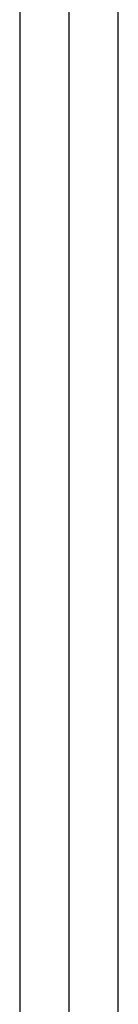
# Model space of a CAD drawing. Header units: millimetres. Extents: x -646 to 654, y -203 to 198.
# Tile 520 of 656: x 9 to 18, y -23 to 68. Entities that reach past the tile are written whole.
import ezdxf

# ---------------------------------------------------------------- set-up
doc = ezdxf.new("R2010")
doc.units = ezdxf.units.MM
doc.layers.add('Default', color=7, linetype='Continuous', true_color=0x000000)

msp = doc.modelspace()

# ---------------------------------------------------------------- linework, layer by layer
at = {"layer": 'Default'}
for p, q in [((13.616, -188.16, 780.822), (13.616, 125.34, 780.822)), ((13.616, -188.16, 873.822), (13.616, 125.34, 873.822))]:
    msp.add_line(p, q, dxfattribs=at)
for points in [[(9.116, 134.34, 771.822), (9.116, -26.41, 771.822), (9.116, -187.16, 771.822)], [(9.116, 134.34, 780.822), (9.116, -26.41, 780.822), (9.116, -187.16, 780.822)], [(9.116, 134.34, 776.322), (9.116, -26.41, 776.322), (9.116, -187.16, 776.322)], [(9.116, 125.34, 780.822), (9.116, -30.91, 780.822), (9.116, -187.16, 780.822)], [(9.116, 125.34, 873.822), (9.116, -30.91, 873.822), (9.116, -187.16, 873.822)], [(9.116, 125.34, 827.322), (9.116, -30.91, 827.322), (9.116, -187.16, 827.322)], [(18.116, -188.16, 780.822), (18.116, -31.41, 780.822), (18.116, 125.34, 780.822)], [(18.116, -188.16, 873.822), (18.116, -31.41, 873.822), (18.116, 125.34, 873.822)], [(18.116, -188.16, 827.322), (18.116, -31.41, 827.322), (18.116, 125.34, 827.322)]]:
    msp.add_open_spline(points, degree=2, dxfattribs=at)

doc.saveas('drawing.dxf')
